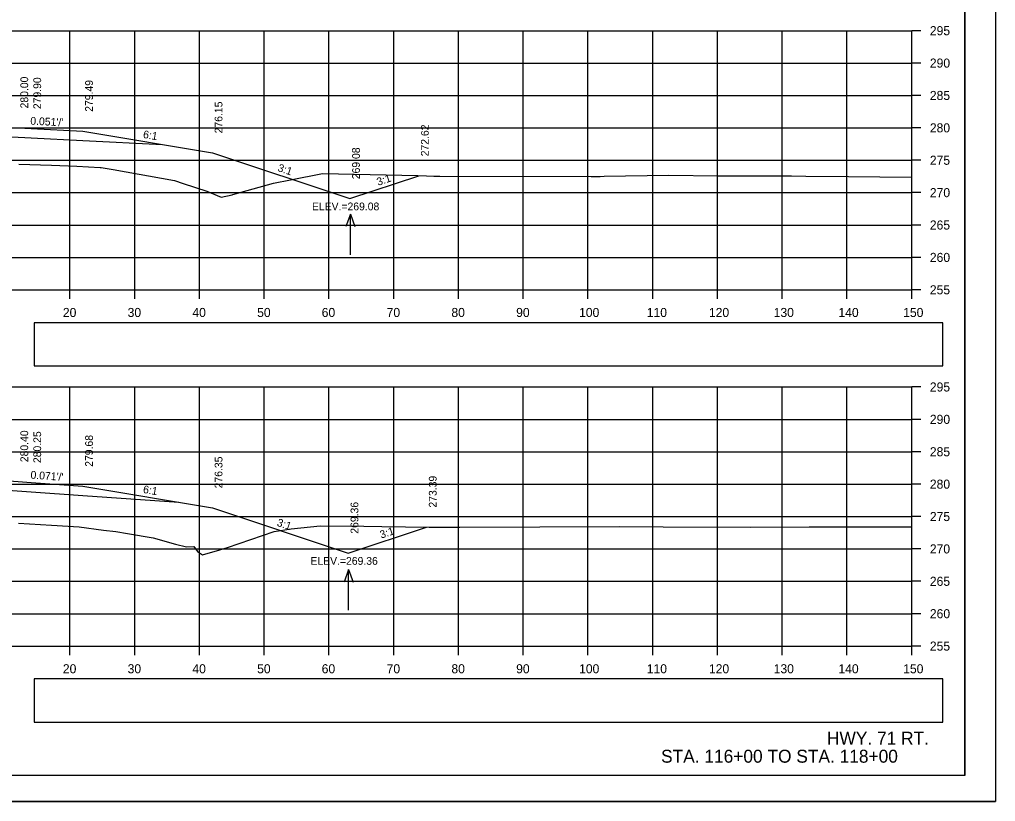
# Model space of a CAD drawing. Extents: x 285 to 4233, y -659 to 3710.
# Drawn here: x 2571.7 to 2722.4, y 616.2 to 736.9 of the extents above; entities that cross this region are included whole.
import ezdxf

# ---------------------------------------------------------------- set-up
doc = ezdxf.new("R2010")
doc.units = 0
for name, color, linetype in [('R_Alt Surface', 7, 'Continuous'), ('R_Axis', 7, 'Continuous'), ('R_Axis Annot', 7, 'Continuous'), ('R_Border', 7, 'Continuous'), ('R_Draft', 7, 'Continuous'), ('R_Exist Surface', 7, 'Continuous'), ('R_Fin Surface', 7, 'Continuous'), ('R_Grid', 7, 'Continuous'), ('R_No Plot', 7, 'Continuous'), ('R_Water Annot', 7, 'Continuous'), ('R_Xsect Elev', 7, 'Continuous'), ('R_Xsect Slope', 7, 'Continuous')]:
    doc.layers.add(name, color=color, linetype=linetype)

msp = doc.modelspace()

# ---------------------------------------------------------------- linework, layer by layer
at = {"layer": 'R_Alt Surface'}
for points in [[(2528.93, 719.61), (2541.5, 719.86), (2547.5, 719.98), (2547.5, 719.98), (2573.5, 718.65), (2581.5, 718.24), (2593.77, 717.61)], [(2528.11, 665.47), (2541.5, 665.74), (2547.5, 665.86), (2547.5, 665.86), (2573.5, 664), (2581.5, 663.43), (2596.34, 662.38)]]:
    msp.add_lwpolyline(points, dxfattribs=at)
at = {"layer": 'R_Axis'}
for p, q in [((2709.5, 695.17), (2709.5, 735.17)), ((2710.9, 735.17), (2709.5, 735.17)), ((2710.9, 730.17), (2709.5, 730.17)), ((2710.9, 725.17), (2709.5, 725.17)), ((2710.9, 720.17), (2709.5, 720.17)), ((2710.9, 715.17), (2709.5, 715.17)), ((2710.9, 710.17), (2709.5, 710.17)), ((2710.9, 705.17), (2709.5, 705.17)), ((2710.9, 700.17), (2709.5, 700.17)), ((2409.5, 695.17), (2709.5, 695.17)), ((2579.5, 693.77), (2579.5, 695.17)), ((2589.5, 693.77), (2589.5, 695.17)), ((2599.5, 693.77), (2599.5, 695.17)), ((2609.5, 693.77), (2609.5, 695.17)), ((2619.5, 693.77), (2619.5, 695.17)), ((2629.5, 693.77), (2629.5, 695.17)), ((2639.5, 693.77), (2639.5, 695.17)), ((2649.5, 693.77), (2649.5, 695.17)), ((2659.5, 693.77), (2659.5, 695.17)), ((2669.5, 693.77), (2669.5, 695.17)), ((2679.5, 693.77), (2679.5, 695.17)), ((2689.5, 693.77), (2689.5, 695.17)), ((2699.5, 693.77), (2699.5, 695.17)), ((2709.5, 693.77), (2709.5, 695.17)), ((2710.9, 695.17), (2709.5, 695.17)), ((2709.5, 640.17), (2709.5, 680.17)), ((2710.9, 680.17), (2709.5, 680.17)), ((2710.9, 675.17), (2709.5, 675.17)), ((2710.9, 670.17), (2709.5, 670.17)), ((2710.9, 665.17), (2709.5, 665.17)), ((2710.9, 660.17), (2709.5, 660.17)), ((2710.9, 655.17), (2709.5, 655.17)), ((2710.9, 650.17), (2709.5, 650.17)), ((2710.9, 645.17), (2709.5, 645.17)), ((2409.5, 640.17), (2709.5, 640.17)), ((2579.5, 638.77), (2579.5, 640.17)), ((2589.5, 638.77), (2589.5, 640.17)), ((2599.5, 638.77), (2599.5, 640.17)), ((2609.5, 638.77), (2609.5, 640.17)), ((2619.5, 638.77), (2619.5, 640.17)), ((2629.5, 638.77), (2629.5, 640.17)), ((2639.5, 638.77), (2639.5, 640.17)), ((2649.5, 638.77), (2649.5, 640.17)), ((2659.5, 638.77), (2659.5, 640.17)), ((2669.5, 638.77), (2669.5, 640.17)), ((2679.5, 638.77), (2679.5, 640.17)), ((2689.5, 638.77), (2689.5, 640.17)), ((2699.5, 638.77), (2699.5, 640.17)), ((2709.5, 638.77), (2709.5, 640.17)), ((2710.9, 640.17), (2709.5, 640.17))]:
    msp.add_line(p, q, dxfattribs=at)
at = {"layer": 'R_Axis Annot'}
for points in [[(2573.96, 683.41), (2714.32, 683.41), (2714.32, 690.06), (2573.96, 690.06)], [(2573.96, 628.45), (2714.32, 628.45), (2714.32, 635.11), (2573.96, 635.11)]]:
    msp.add_lwpolyline(points, close=True, dxfattribs=at)
at = {"layer": 'R_Border'}
for q in [(2717.68, 825.63), (2401.5, 620.17)]:
    msp.add_line((2717.68, 620.17), q, dxfattribs=at)
at = {"layer": 'R_Exist Surface'}
for points in [[(2571.59, 714.55), (2576.63, 714.39), (2580.56, 714.26), (2584.17, 714.06), (2584.32, 714.04), (2586.16, 713.72), (2595.63, 712.06), (2596.97, 711.59), (2600.62, 710.41), (2601.28, 710.15), (2602.83, 709.49), (2604.54, 709.84), (2604.55, 709.84), (2604.68, 709.88), (2610.95, 711.64), (2613.58, 712.14), (2618.5, 713.13), (2633.24, 712.79), (2634.57, 712.76), (2635.72, 712.73), (2636.64, 712.72), (2659.97, 712.65), (2661.39, 712.64), (2661.99, 712.69), (2671.92, 712.86), (2679.63, 712.76), (2690.93, 712.74), (2693.16, 712.7), (2699.73, 712.65), (2709.43, 712.55), (2709.5, 712.55)], [(2571.56, 659.13), (2576.67, 658.85), (2580.94, 658.58), (2584.67, 658.07), (2586.59, 657.87), (2588.4, 657.56), (2592.36, 656.9), (2595.82, 655.92), (2597.52, 655.5), (2598.65, 655.56), (2599.22, 654.75), (2599.97, 654.26), (2602.65, 655.03), (2602.8, 655.07), (2603.85, 655.38), (2611.06, 657.84), (2613.67, 658.25), (2618.14, 658.72), (2624.9, 658.67), (2627.68, 658.65), (2634.96, 658.55), (2635.77, 658.53), (2639.72, 658.55), (2664.4, 658.65), (2671.13, 658.59), (2684.55, 658.55), (2693.68, 658.6), (2709.5, 658.57)]]:
    msp.add_lwpolyline(points, dxfattribs=at)
at = {"layer": 'R_Fin Surface'}
for points in [[(2511.44, 715.68), (2517.5, 717.7), (2541.5, 721.7), (2547.5, 721.39), (2571.5, 720.17), (2573.5, 720.06), (2581.5, 719.65), (2601.5, 716.32), (2622.73, 709.24), (2633.36, 712.78)], [(2506.11, 659.9), (2517.5, 663.7), (2541.5, 667.7), (2547.5, 667.27), (2571.5, 665.56), (2573.5, 665.42), (2581.5, 664.85), (2601.5, 661.52), (2622.49, 654.52), (2634.58, 658.55)]]:
    msp.add_lwpolyline(points, dxfattribs=at)
at = {"layer": 'R_Grid'}
for p, q in [((2409.5, 735.17), (2709.5, 735.17)), ((2579.5, 695.17), (2579.5, 735.17)), ((2589.5, 695.17), (2589.5, 735.17)), ((2599.5, 695.17), (2599.5, 735.17)), ((2609.5, 695.17), (2609.5, 735.17)), ((2619.5, 695.17), (2619.5, 735.17)), ((2629.5, 695.17), (2629.5, 735.17)), ((2639.5, 695.17), (2639.5, 735.17)), ((2649.5, 695.17), (2649.5, 735.17)), ((2659.5, 695.17), (2659.5, 735.17)), ((2669.5, 695.17), (2669.5, 735.17)), ((2679.5, 695.17), (2679.5, 735.17)), ((2689.5, 695.17), (2689.5, 735.17)), ((2699.5, 695.17), (2699.5, 735.17)), ((2709.5, 695.17), (2709.5, 735.17)), ((2409.5, 730.17), (2709.5, 730.17)), ((2409.5, 725.17), (2709.5, 725.17)), ((2409.5, 720.17), (2709.5, 720.17)), ((2409.5, 715.17), (2709.5, 715.17)), ((2409.5, 710.17), (2709.5, 710.17)), ((2409.5, 705.17), (2709.5, 705.17)), ((2409.5, 700.17), (2709.5, 700.17)), ((2409.5, 695.17), (2709.5, 695.17)), ((2409.5, 680.17), (2709.5, 680.17)), ((2579.5, 640.17), (2579.5, 680.17)), ((2589.5, 640.17), (2589.5, 680.17)), ((2599.5, 640.17), (2599.5, 680.17)), ((2609.5, 640.17), (2609.5, 680.17)), ((2619.5, 640.17), (2619.5, 680.17)), ((2629.5, 640.17), (2629.5, 680.17)), ((2639.5, 640.17), (2639.5, 680.17)), ((2649.5, 640.17), (2649.5, 680.17)), ((2659.5, 640.17), (2659.5, 680.17)), ((2669.5, 640.17), (2669.5, 680.17)), ((2679.5, 640.17), (2679.5, 680.17)), ((2689.5, 640.17), (2689.5, 680.17)), ((2699.5, 640.17), (2699.5, 680.17)), ((2709.5, 640.17), (2709.5, 680.17)), ((2409.5, 675.17), (2709.5, 675.17)), ((2409.5, 670.17), (2709.5, 670.17)), ((2409.5, 665.17), (2709.5, 665.17)), ((2409.5, 660.17), (2709.5, 660.17)), ((2409.5, 655.17), (2709.5, 655.17)), ((2409.5, 650.17), (2709.5, 650.17)), ((2409.5, 645.17), (2709.5, 645.17)), ((2409.5, 640.17), (2709.5, 640.17))]:
    msp.add_line(p, q, dxfattribs=at)
at = {"layer": 'R_No Plot'}
msp.add_line((2389.1, 616.19), (2722.43, 616.19), dxfattribs=at)
for points in [[(2389.09, 829.52), (2722.43, 829.52), (2722.43, 616.18), (2389.09, 616.18)], [(2635.42, 825.63), (2655.04, 825.63), (2655.04, 815.75), (2671.15, 815.75), (2694.35, 815.75), (2694.47, 787.59), (2717.68, 787.59), (2717.68, 620.17), (2401.5, 620.17), (2401.5, 825.63)]]:
    msp.add_lwpolyline(points, close=True, dxfattribs=at)
at = {"layer": 'R_Water Annot'}
for p, q in [((2622.82, 706.87), (2622.12, 704.95)), ((2622.82, 700.59), (2622.82, 706.87)), ((2622.82, 706.87), (2623.52, 704.95)), ((2622.53, 651.99), (2621.83, 650.06)), ((2622.53, 645.7), (2622.53, 651.99)), ((2622.53, 651.99), (2623.23, 650.06))]:
    msp.add_line(p, q, dxfattribs=at)

# ---------------------------------------------------------------- texts
at = {"layer": 'R_Axis Annot'}
for s, p in [('295', (2712.3, 734.47)), ('290', (2712.3, 729.47)), ('285', (2712.3, 724.47)), ('280', (2712.3, 719.47)), ('275', (2712.3, 714.47)), ('270', (2712.3, 709.47)), ('265', (2712.3, 704.47)), ('260', (2712.3, 699.47)), ('255', (2712.3, 694.47)), ('20', (2578.41, 690.97)), ('30', (2588.41, 690.97)), ('40', (2598.41, 690.97)), ('50', (2608.41, 690.97)), ('60', (2618.38, 690.97)), ('70', (2628.41, 690.97)), ('80', (2638.41, 690.97)), ('90', (2648.41, 690.97)), ('100', (2658.13, 690.97)), ('110', (2668.58, 690.97)), ('120', (2678.18, 690.97)), ('130', (2688.18, 690.97)), ('140', (2698.18, 690.97)), ('150', (2708.18, 690.97)), ('295', (2712.3, 679.47)), ('290', (2712.3, 674.47)), ('285', (2712.3, 669.47)), ('280', (2712.3, 664.47)), ('275', (2712.3, 659.47)), ('270', (2712.3, 654.47)), ('265', (2712.3, 649.47)), ('260', (2712.3, 644.47)), ('255', (2712.3, 639.47)), ('20', (2578.41, 635.97)), ('30', (2588.41, 635.97)), ('40', (2598.41, 635.97)), ('50', (2608.41, 635.97)), ('60', (2618.38, 635.97)), ('70', (2628.41, 635.97)), ('80', (2638.41, 635.97)), ('90', (2648.41, 635.97)), ('100', (2658.13, 635.97)), ('110', (2668.58, 635.97)), ('120', (2678.18, 635.97)), ('130', (2688.18, 635.97)), ('140', (2698.18, 635.97)), ('150', (2708.18, 635.97))]:
    msp.add_text(s, height=1.4, dxfattribs=at).set_placement(p)
at = {"layer": 'R_Draft'}
for s, p in [('HWY. 71 RT. ', (2696.41, 624.95)), ('STA. 116+00 TO STA. 118+00', (2670.79, 622.17))]:
    msp.add_text(s, height=2, dxfattribs=at).set_placement(p)
at = {"layer": 'R_Xsect Elev'}
for s, p in [('280.00', (2573.05, 723.17)), ('279.90', (2575.05, 723.06)), ('279.49', (2583.05, 722.65)), ('276.15', (2603.05, 719.32)), ('272.62', (2634.91, 715.78)), ('269.08', (2624.28, 712.24)), ('280.40', (2573.05, 668.56)), ('280.25', (2575.05, 668.42)), ('279.68', (2583.05, 667.85)), ('276.35', (2603.05, 664.52)), ('273.39', (2636.13, 661.55)), ('269.36', (2624.04, 657.52))]:
    msp.add_text(s, height=1.2, rotation=90, dxfattribs=at).set_placement(p)
for s, p in [('ELEV.=269.08', (2616.88, 707.44)), ('ELEV.=269.36', (2616.65, 652.72))]:
    msp.add_text(s, height=1.2, dxfattribs=at).set_placement(p)
at = {"layer": 'R_Xsect Slope'}
for s, rotation, p in [("0.051'/'", 357.068, (2573.36, 720.67)), ('6:1', 350.5377, (2590.73, 718.62)), ('3:1', 341.5651, (2611.49, 713.52)), ('3:1', 18.4349, (2627.1, 711.22)), ("0.071'/'", 355.9264, (2573.38, 666.03)), ('6:1', 350.5377, (2590.73, 663.82)), ('3:1', 341.5651, (2611.36, 658.76)), ('3:1', 18.4349, (2627.58, 656.75))]:
    msp.add_text(s, height=1.2, rotation=rotation, dxfattribs=at).set_placement(p)

doc.saveas('drawing.dxf')
